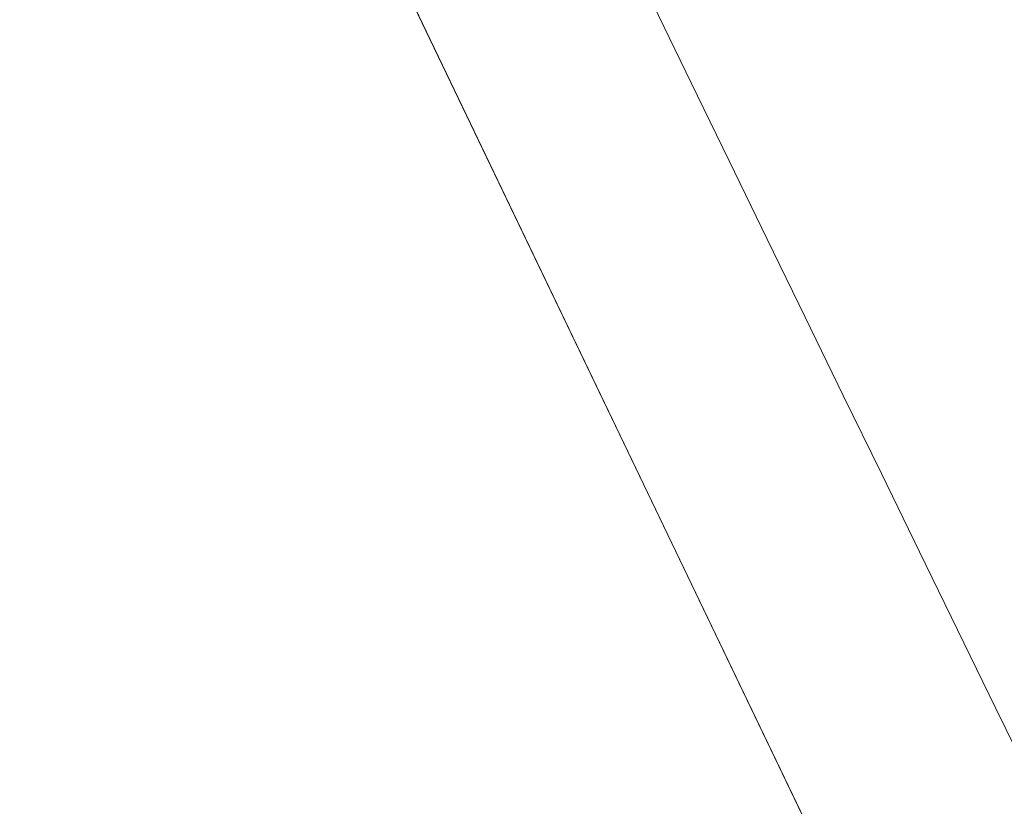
# Model space of a CAD drawing. Header units: metres. Extents: x 163628 to 167676, y 402708 to 405373.
# Tile 634 of 656: x 166392.729 to 166393.938, y 404386.281 to 404387.246. Entities that reach past the tile are written whole.
import ezdxf

# ---------------------------------------------------------------- set-up
doc = ezdxf.new("R2010")
doc.units = ezdxf.units.M
for name, color, linetype, lineweight in [('X-CA190022.004-UO-BGT_Ondergrond$0$GE_314_WGDRijbaanLokaleweg_Vlak_GEM', 253, 'Continuous', 9), ('X-CA190022.004-UO-BGT_Ondergrond$0$GE_477_BTDGroenvoorziening_Vlak_GEM', 253, 'Continuous', 9), ('X-CA190022.004-UO-BGT_Ondergrond$0$GE_491_VGOHaag_Inrichtend_Vlak_GEM', 253, 'Continuous', 9)]:
    doc.layers.add(name, color=color, linetype=linetype, lineweight=lineweight)

msp = doc.modelspace()

# ---------------------------------------------------------------- linework, layer by layer
at = {"layer": 'X-CA190022.004-UO-BGT_Ondergrond$0$GE_314_WGDRijbaanLokaleweg_Vlak_GEM', "flags": 128}
msp.add_lwpolyline([(166395.246, 404383.722), (166394.976, 404383.592), (166392.593, 404388.556), (166392.322, 404389.12), (166389.623, 404394.744), (166388.066, 404398.051), (166386.624, 404401.22), (166385.191, 404404.47), (166383.925, 404407.442), (166383.846, 404407.627), (166382.362, 404411.24), (166381.297, 404413.936), (166380.927, 404414.872), (166378.854, 404420.395), (166378.843, 404420.427), (166378.092, 404422.514), (166378.085, 404422.533), (166377.229, 404424.941), (166377.173, 404425.103), (166375.828, 404428.984)], dxfattribs=at)
at = {"layer": 'X-CA190022.004-UO-BGT_Ondergrond$0$GE_314_WGDRijbaanLokaleweg_Vlak_GEM', "extrusion": (0, 0, -1)}
for centre, radius, start, end in [((-166817.5161, 404591.6157), 467.3645, 333.807036, 337.450892), ((-166836.7257, 404602.5596), 492.7416, 333.632793, 336.807839)]:
    msp.add_arc(centre, radius, start, end, dxfattribs=at)
at = {"layer": 'X-CA190022.004-UO-BGT_Ondergrond$0$GE_314_WGDRijbaanLokaleweg_Vlak_GEM'}
for centre, radius, start, end in [((166817.5161, 404591.6157), 467.3645, 202.549108, 206.192964), ((166836.7257, 404602.5596), 492.7416, 203.192161, 206.367207)]:
    msp.add_arc(centre, radius, start, end, dxfattribs=at)
at = {"layer": 'X-CA190022.004-UO-BGT_Ondergrond$0$GE_477_BTDGroenvoorziening_Vlak_GEM', "flags": 128}
msp.add_lwpolyline([(166392.593, 404388.556), (166394.976, 404383.592), (166393.251, 404382.706), (166390.791, 404387.698)], dxfattribs=at)
at = {"layer": 'X-CA190022.004-UO-BGT_Ondergrond$0$GE_491_VGOHaag_Inrichtend_Vlak_GEM', "flags": 128}
msp.add_lwpolyline([(166392.593, 404388.556), (166394.976, 404383.592), (166393.251, 404382.706), (166390.791, 404387.698)], dxfattribs=at)

doc.saveas('drawing.dxf')
